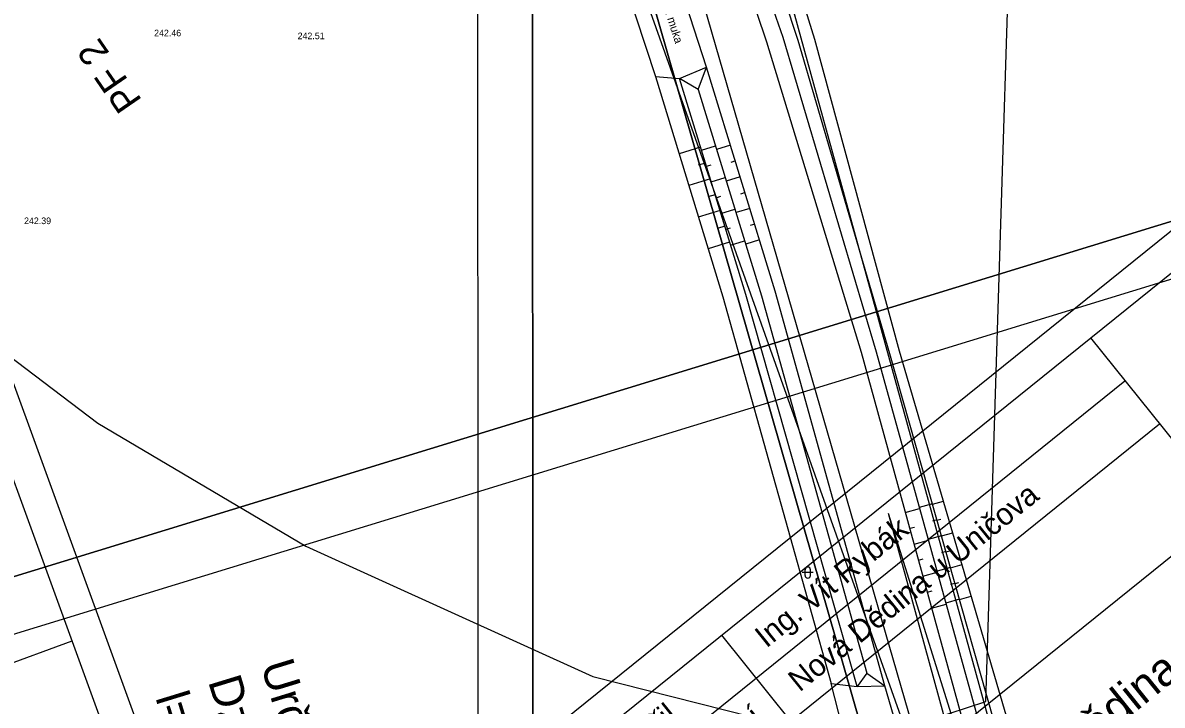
# Model space of a CAD drawing. Extents: x -555887 to -552101, y -1100251 to -1096546.
# Drawn here: x -554780.1 to -554676.7, y -1098329.1 to -1098267.2 of the extents above; entities that cross this region are included whole.
import ezdxf

# ---------------------------------------------------------------- set-up
doc = ezdxf.new("R2010")
doc.units = 0
for name, color, linetype in [('PARCELY_silnice', 7, 'Continuous'), ('POLYGONY_SITUACE_PF_POPISY', 7, 'Continuous'), ('ram_VC3-R', 7, 'Continuous'), ('ram_VC5', 7, 'Continuous'), ('ROZHLED_ram_legenda_1', 7, 'Continuous'), ('ROZHLED_ram_legenda_2', 7, 'Continuous'), ('ROZHLED_trojuhelniky_1', 7, 'Continuous'), ('ROZHLED_trojuhelniky_2', 7, 'Continuous'), ('vrstevnice', 7, 'Continuous'), ('Výškopis', 7, 'Continuous'), ('ZSST', 7, 'Continuous'), ('zájem', 7, 'Continuous')]:
    doc.layers.add(name, color=color, linetype=linetype)

msp = doc.modelspace()

# ---------------------------------------------------------------- linework, layer by layer
at = {"layer": 'PARCELY_silnice'}
msp.add_lwpolyline([(-554799.78, -1098062.8), (-554737.92, -1098224.21), (-554734.83, -1098232.28), (-554723.03, -1098264.9), (-554699.69, -1098346.16), (-554674.86, -1098437.73), (-554672.03, -1098436.78), (-554666.38, -1098434.92), (-554663.87, -1098434.13), (-554711.41, -1098261.44), (-554723.86, -1098228.82), (-554789.41, -1098060.89)], dxfattribs=at)
at = {"layer": 'ram_VC3-R'}
for p, q in [((-554764.11, -1098386.69), (-554623.95, -1098273.75)), ((-554683.22, -1098295.82), (-554645.57, -1098342.54)), ((-554773.52, -1098375.01), (-554680.08, -1098299.71)), ((-554770.38, -1098378.9), (-554676.94, -1098303.61)), ((-554716.7, -1098322.8), (-554710.42, -1098330.59))]:
    msp.add_line(p, q, dxfattribs=at)
for points in [[(-554780.87, -1098370.66), (-554636.04, -1098253.96), (-554594.63, -1098305.35), (-554739.46, -1098422.05)], [(-554776.66, -1098371.11), (-554636.5, -1098258.17), (-554598.85, -1098304.89), (-554739.01, -1098417.83)]]:
    msp.add_lwpolyline(points, close=True, dxfattribs=at)
at = {"layer": 'ram_VC5'}
for points in [[(-553898.74, -1098587.46), (-553898.84, -1098230.46), (-554738.84, -1098230.7), (-554738.74, -1098587.7)], [(-553903.74, -1098582.46), (-553903.84, -1098235.46), (-554733.84, -1098235.7), (-554733.74, -1098582.7)]]:
    msp.add_lwpolyline(points, close=True, dxfattribs=at)
for points in [[(-553898.74, -1098587.46), (-553898.84, -1098230.46), (-554738.84, -1098230.7), (-554738.74, -1098587.7), (-553898.74, -1098587.46)], [(-554733.74, -1098582.7), (-554733.84, -1098235.7), (-553903.84, -1098235.46), (-553903.74, -1098582.46), (-554733.74, -1098582.7)]]:
    msp.add_lwpolyline(points, dxfattribs=at)
at = {"layer": 'ROZHLED_ram_legenda_1'}
msp.add_lwpolyline([(-554539.24, -1098553.98), (-554740.01, -1098615.58), (-554827.12, -1098331.64), (-554626.36, -1098270.04)], close=True, dxfattribs=at)
msp.add_lwpolyline([(-554539.24, -1098553.98), (-554740.01, -1098615.58), (-554827.12, -1098331.64), (-554626.36, -1098270.04)], close=True, dxfattribs=at)
for points in [[(-554626.36, -1098270.04), (-554827.12, -1098331.64), (-554740.01, -1098615.58), (-554539.24, -1098553.98), (-554626.36, -1098270.04)], [(-554736.69, -1098609.33), (-554820.87, -1098334.95), (-554629.67, -1098276.29), (-554545.49, -1098550.67), (-554736.69, -1098609.33)], [(-554736.69, -1098609.33), (-554820.87, -1098334.95), (-554629.67, -1098276.29), (-554545.49, -1098550.67), (-554736.69, -1098609.33)]]:
    msp.add_lwpolyline(points, dxfattribs=at)
at = {"layer": 'ROZHLED_ram_legenda_2'}
msp.add_line((-554775.62, -1098323.34), (-554832.01, -1098343.86), dxfattribs=at)
for points in [[(-554814.86, -1098206.73), (-554751.26, -1098381.52), (-554813.29, -1098404.09), (-554876.88, -1098229.3)], [(-554816.65, -1098210.58), (-554755.11, -1098379.73), (-554811.49, -1098400.24), (-554873.04, -1098231.09)]]:
    msp.add_lwpolyline(points, close=True, dxfattribs=at)
at = {"layer": 'ROZHLED_trojuhelniky_1'}
for p in [(-554668.55, -1098431.76), (-554664.34, -1098430.39)]:
    msp.add_line(p, (-554701.55, -1098311.76), dxfattribs=at)
at = {"layer": 'ROZHLED_trojuhelniky_2'}
msp.add_line((-554736.15, -1098229.63), (-554696.21, -1098341.97), dxfattribs=at)
msp.add_lwpolyline([(-554732.27, -1098226.97), (-554718.64, -1098264.34), (-554696.21, -1098341.97)], dxfattribs=at)
at = {"layer": 'vrstevnice'}
msp.add_lwpolyline([(-554826.62, -1098253.82), (-554794.55, -1098287.43), (-554773.29, -1098303.54), (-554754.39, -1098314.71), (-554728.36, -1098326.55), (-554704.34, -1098332.62), (-554692.71, -1098328.81), (-554690.61, -1098262.37), (-554694.6, -1098207.42), (-554690.01, -1098161.35)], dxfattribs=at)
at = {"layer": 'ZSST'}
for p, q in [((-554718.8, -1098273.27), (-554718.04, -1098271.25)), ((-554718.8, -1098273.27), (-554720.49, -1098272.27)), ((-554718.58, -1098278.52), (-554720.53, -1098279.12)), ((-554718.5, -1098278.79), (-554717.23, -1098278.4)), ((-554715.87, -1098278.32), (-554717.13, -1098278.71)), ((-554718.14, -1098279.95), (-554718.79, -1098280.15)), ((-554715.43, -1098279.76), (-554715.85, -1098279.89)), ((-554718.06, -1098280.22), (-554717.63, -1098280.1)), ((-554717.7, -1098281.39), (-554719.66, -1098281.99)), ((-554717.62, -1098281.66), (-554716.35, -1098281.27)), ((-554714.99, -1098281.19), (-554716.25, -1098281.58)), ((-554717.26, -1098282.82), (-554717.92, -1098283.02)), ((-554717.18, -1098283.09), (-554716.76, -1098282.96)), ((-554714.55, -1098282.63), (-554714.97, -1098282.76)), ((-554716.74, -1098284.53), (-554715.47, -1098284.14)), ((-554714.11, -1098284.06), (-554715.37, -1098284.45)), ((-554716.82, -1098284.25), (-554718.79, -1098284.86)), ((-554716.38, -1098285.69), (-554717.04, -1098285.89)), ((-554716.3, -1098285.96), (-554715.88, -1098285.83)), ((-554713.67, -1098285.5), (-554714.09, -1098285.62)), ((-554715.95, -1098287.12), (-554717.91, -1098287.73)), ((-554715.86, -1098287.4), (-554714.59, -1098287.01)), ((-554713.24, -1098286.93), (-554714.49, -1098287.32)), ((-554697.55, -1098310.87), (-554698.74, -1098311.21)), ((-554697.54, -1098310.9), (-554696.55, -1098310.62)), ((-554700.01, -1098311.65), (-554698.71, -1098311.29)), ((-554699.61, -1098313.09), (-554699.18, -1098312.98)), ((-554697.14, -1098312.32), (-554697.54, -1098312.43)), ((-554697.14, -1098312.34), (-554696.8, -1098312.25)), ((-554696.73, -1098313.76), (-554697.94, -1098314.1)), ((-554696.73, -1098313.78), (-554695.71, -1098313.5)), ((-554699.21, -1098314.54), (-554697.91, -1098314.18)), ((-554696.32, -1098315.23), (-554695.97, -1098315.13)), ((-554698.82, -1098315.99), (-554698.38, -1098315.87)), ((-554696.33, -1098315.2), (-554696.73, -1098315.32)), ((-554708.36, -1098317.11), (-554709.36, -1098317.11)), ((-554709.11, -1098317.36), (-554709.11, -1098316.86)), ((-554708.61, -1098317.36), (-554708.61, -1098316.86)), ((-554698.42, -1098317.43), (-554697.11, -1098317.07)), ((-554695.92, -1098316.65), (-554697.13, -1098316.99)), ((-554695.91, -1098316.67), (-554694.86, -1098316.38)), ((-554695.51, -1098318.09), (-554695.92, -1098318.2)), ((-554695.5, -1098318.11), (-554695.15, -1098318.01)), ((-554698.02, -1098318.88), (-554697.58, -1098318.76)), ((-554695.09, -1098319.56), (-554694.02, -1098319.25)), ((-554697.62, -1098320.33), (-554696.31, -1098319.96)), ((-554695.1, -1098319.53), (-554696.33, -1098319.88)), ((-554703.5, -1098326.24), (-554701.88, -1098327.39))]:
    msp.add_line(p, q, dxfattribs=at)
for points in [[(-554664.42, -1098426.37), (-554675.26, -1098385.42), (-554685.3, -1098349.05), (-554700.53, -1098297.02), (-554708.23, -1098268.73), (-554714.81, -1098247.44), (-554721.01, -1098230.97), (-554732.6, -1098202.44), (-554757.03, -1098140.91), (-554775.48, -1098095.17)], [(-554777.83, -1098096.16), (-554760.01, -1098141.51), (-554735.79, -1098203.05), (-554724.07, -1098231.63), (-554717.05, -1098251.55), (-554711.12, -1098268.54), (-554702.66, -1098297.07), (-554688.13, -1098349.45), (-554678.03, -1098386.95), (-554667.31, -1098425.58), (-554665.87, -1098427.02)], [(-554761.2, -1098142.08), (-554736.99, -1098203.29), (-554725.88, -1098232.04), (-554718.1, -1098252.58), (-554712.6, -1098268.94), (-554704.01, -1098297.1), (-554689.5, -1098349.87), (-554679.09, -1098387.79), (-554668.31, -1098427.9), (-554666.02, -1098436.06), (-554659.47, -1098460.46)], [(-554664.82, -1098463.03), (-554666.38, -1098457.82), (-554668.66, -1098449.26), (-554681.99, -1098399.65), (-554693.7, -1098356.57), (-554700.22, -1098332.97), (-554701.88, -1098327.39), (-554711.81, -1098291.58), (-554718.04, -1098271.25), (-554721.77, -1098259.75), (-554723.56, -1098254.63), (-554725.67, -1098248.82), (-554731.28, -1098234), (-554735.2, -1098223.73), (-554750.09, -1098185.95)], [(-554676.63, -1098386.52), (-554686.69, -1098349.2), (-554701.41, -1098297.26), (-554709.72, -1098268.82), (-554716.1, -1098249.51)], [(-554726.31, -1098261.05), (-554722.67, -1098272.1), (-554720.49, -1098272.27), (-554718.04, -1098271.25)], [(-554722.67, -1098272.1), (-554716.58, -1098292.1), (-554706.74, -1098327.17)], [(-554704.38, -1098327.44), (-554714.49, -1098291.88), (-554720.49, -1098272.27)], [(-554718.8, -1098273.27), (-554713.06, -1098291.99), (-554703.5, -1098326.24), (-554704.38, -1098327.44)], [(-554700.22, -1098332.97), (-554702.69, -1098333.61), (-554704.78, -1098334.85), (-554706.74, -1098327.17), (-554704.38, -1098327.44), (-554701.88, -1098327.39)]]:
    msp.add_lwpolyline(points, dxfattribs=at)
for centre, start, end in [((-554708.86, -1098316.86), 0, 180), ((-554708.86, -1098317.36), 180, 0)]:
    msp.add_arc(centre, 0.25, start, end, dxfattribs=at)
at = {"layer": 'zájem'}
for points in [[(-555057.79, -1098455.7), (-554947.91, -1098379.76), (-554868.79, -1098324.5), (-554807.83, -1098282.81), (-554734.83, -1098232.28), (-554733.03, -1098237.3), (-554723.03, -1098264.9), (-554699.69, -1098346.16), (-554674.86, -1098437.73), (-554672.03, -1098436.78), (-554666.38, -1098434.92), (-554663.87, -1098434.13), (-554584.1, -1098408.07), (-554542.63, -1098394.85), (-554461.77, -1098369.06), (-554380.5, -1098374.37), (-554285.56, -1098379.8), (-554280.9, -1098380.23), (-554271.92, -1098380.9), (-554131.79, -1098402.65)], [(-554131.79, -1098402.65), (-554271.92, -1098380.9), (-554280.9, -1098380.23), (-554285.56, -1098379.8), (-554380.5, -1098374.37), (-554461.77, -1098369.06), (-554542.63, -1098394.85), (-554584.1, -1098408.07), (-554663.87, -1098434.13), (-554666.38, -1098434.92), (-554672.03, -1098436.78), (-554674.86, -1098437.73), (-554699.69, -1098346.16), (-554723.03, -1098264.9), (-554733.03, -1098237.3), (-554734.83, -1098232.28), (-554807.83, -1098282.81), (-554868.79, -1098324.5), (-554947.91, -1098379.76), (-555057.79, -1098455.7)]]:
    msp.add_lwpolyline(points, dxfattribs=at)

# ---------------------------------------------------------------- texts
at = {"layer": 'POLYGONY_SITUACE_PF_POPISY'}
msp.add_text('PF 2', height=2.5, rotation=124.5701, dxfattribs=at).set_placement((-554769.21, -1098274.27))
at = {"layer": 'ram_VC3-R'}
for s, height, p in [('Nová Dědina u Uničova', 2, (-554709.6, -1098328)), ('Komplexní pozemkové úpravy v  k.ú. Nová Dědina u Uničova', 3, (-554744.86, -1098382.74)), ('Ing. Vít Rybák', 2, (-554712.62, -1098324.01)), ('Ověřil', 2, (-554725.96, -1098334.76)), ('Kat. území', 2, (-554722.75, -1098338.59))]:
    msp.add_text(s, height=height, rotation=38.8613, dxfattribs=at).set_placement(p)
at = {"layer": 'ROZHLED_ram_legenda_1'}
for s, p in [('Určení rozhledu dle ČSN 73 6101', (-554758.51, -1098325.51)), ('Dz=120m', (-554763.29, -1098326.97)), ('l=3m (od hrany zpevnění komunikace)', (-554768.07, -1098328.44))]:
    msp.add_text(s, height=3, rotation=287.0566, dxfattribs=at).set_placement(p)
at = {"layer": 'Výškopis'}
for s, p in [('242.46', (-554768.17, -1098268.45)), ('242.51', (-554755.15, -1098268.71)), ('242.39', (-554779.97, -1098285.49))]:
    msp.add_text(s, height=0.6, dxfattribs=at).set_placement(p)
at = {"layer": 'ZSST'}
msp.add_text('2topoly a boží muka', height=0.75, rotation=287.7967, dxfattribs=at).set_placement((-554723.62, -1098260.62))

doc.saveas('drawing.dxf')
